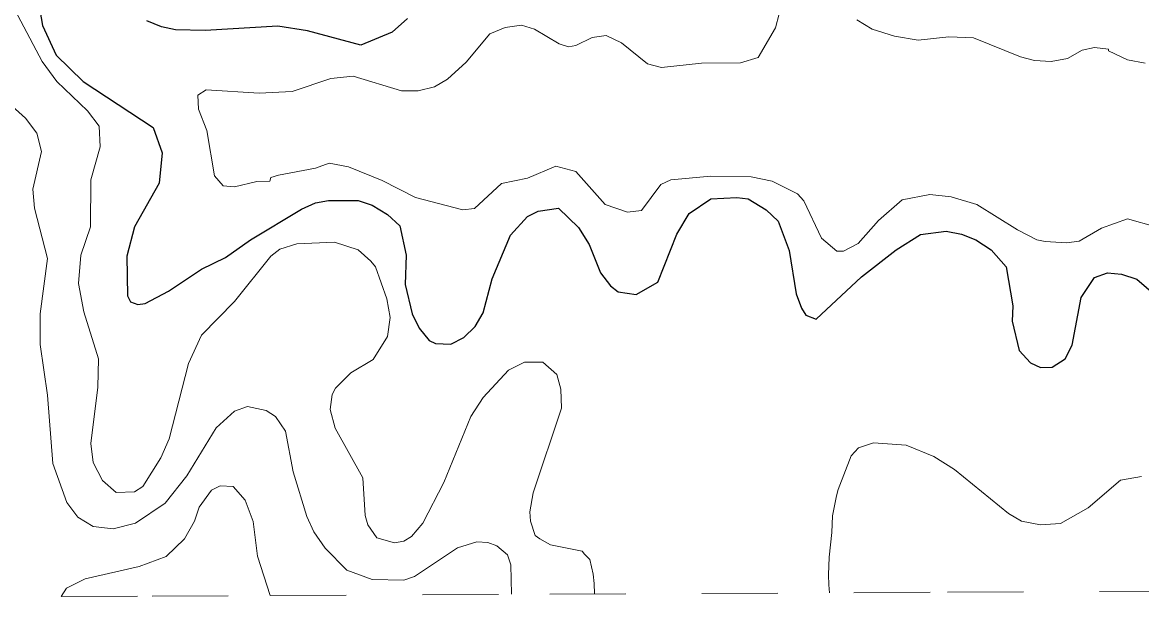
# Model space of a CAD drawing. Extents: x 423 to 448.8, y 7456.3 to 7484.
# Drawn here: x 427.147 to 428.618, y 7456.266 to 7457.025 of the extents above; entities that cross this region are included whole.
import ezdxf

# ---------------------------------------------------------------- set-up
doc = ezdxf.new("R2010")
doc.units = 0
doc.header["$LTSCALE"] = 0.032
doc.linetypes.add('SHORT_DASHED', pattern=[2.7, 1.5, -1.2])
for name, color, linetype, lineweight in [('1', 7, 'Continuous', 25), ('2', 7, 'Continuous', 13), ('22', 7, 'SHORT_DASHED', 13)]:
    doc.layers.add(name, color=color, linetype=linetype, lineweight=lineweight)

msp = doc.modelspace()

# ---------------------------------------------------------------- linework, layer by layer
at = {"layer": '1'}
for points in [[(427.1698, 7457.0409), (427.1736, 7457.0207), (427.1914, 7456.9821), (427.227, 7456.9472), (427.319, 7456.8869), (427.3306, 7456.8537), (427.3268, 7456.8135), (427.2943, 7456.7562), (427.2842, 7456.7176), (427.285, 7456.6657), (427.2889, 7456.6576), (427.2986, 7456.6541), (427.3082, 7456.6557), (427.3392, 7456.6719), (427.3824, 7456.7005), (427.4142, 7456.716), (427.4467, 7456.7392), (427.514, 7456.7794), (427.5325, 7456.7879), (427.5495, 7456.791), (427.5882, 7456.791), (427.6068, 7456.7848), (427.6269, 7456.7724), (427.6431, 7456.7578), (427.6516, 7456.7191), (427.6501, 7456.6804), (427.6594, 7456.6418), (427.6686, 7456.6232), (427.6818, 7456.6069), (427.6903, 7456.6031), (427.7104, 7456.6023), (427.7274, 7456.6108), (427.7421, 7456.6255), (427.7529, 7456.6433), (427.7645, 7456.6882), (427.7885, 7456.7454)], [(427.6531, 7457.03), (427.6331, 7457.0122), (427.5921, 7456.9952), (427.5217, 7457.0138), (427.483, 7457.02), (427.3871, 7457.0145), (427.3484, 7457.0153), (427.3299, 7457.0192), (427.3105, 7457.0269)], [(427.7885, 7456.7454), (427.811, 7456.7701), (427.8249, 7456.7771), (427.8519, 7456.781), (427.8782, 7456.7554), (427.8922, 7456.733), (427.9069, 7456.6959), (427.92, 7456.6788), (427.9301, 7456.6711), (427.954, 7456.6672), (427.9826, 7456.6835), (428.0074, 7456.7469), (428.0237, 7456.774), (428.0523, 7456.7933), (428.0863, 7456.7949), (428.101, 7456.7933), (428.125, 7456.7786), (428.1405, 7456.7639), (428.1551, 7456.7253), (428.1644, 7456.6681), (428.1714, 7456.6495), (428.1768, 7456.6402), (428.1907, 7456.6348), (428.2503, 7456.6905), (428.2959, 7456.726), (428.3276, 7456.7462), (428.3617, 7456.7508), (428.3818, 7456.7469), (428.4004, 7456.7392), (428.4205, 7456.726), (428.4405, 7456.7036), (428.4491, 7456.6526), (428.4483, 7456.6325), (428.4576, 7456.5938), (428.4722, 7456.5775), (428.4854, 7456.5713), (428.5009, 7456.5721), (428.5179, 7456.5829), (428.5272, 7456.6007), (428.5388, 7456.6634), (428.5566, 7456.6897), (428.5736, 7456.6959), (428.5922, 7456.6943), (428.6123, 7456.6874), (428.6471, 7456.6572)]]:
    msp.add_lwpolyline(points, dxfattribs=at)
at = {"layer": '2'}
for points in [[(427.1125, 7457.0873), (427.1729, 7456.9735), (427.1922, 7456.9472), (427.2324, 7456.9086), (427.2479, 7456.8885), (427.2494, 7456.8614), (427.2371, 7456.8181), (427.2363, 7456.7562), (427.2239, 7456.7191), (427.2208, 7456.682), (427.2278, 7456.6448), (427.2471, 7456.583), (427.2463, 7456.5458), (427.2371, 7456.4716), (427.2402, 7456.4468), (427.2525, 7456.4228), (427.2703, 7456.4074), (427.2943, 7456.4082), (427.3051, 7456.4151), (427.3291, 7456.453), (427.3399, 7456.4778), (427.3654, 7456.5768), (427.3824, 7456.6139), (427.4258, 7456.658), (427.4737, 7456.7176), (427.4853, 7456.7268), (427.5078, 7456.7338), (427.5573, 7456.7361), (427.5882, 7456.726), (427.6052, 7456.7113), (427.6114, 7456.7036), (427.6261, 7456.6619), (427.6307, 7456.6371), (427.6269, 7456.6124), (427.6083, 7456.5822), (427.5789, 7456.5644), (427.5588, 7456.5443), (427.5542, 7456.5358), (427.5518, 7456.5165), (427.558, 7456.4917), (427.5944, 7456.4267), (427.5975, 7456.3772), (427.6013, 7456.3649), (427.6129, 7456.3478), (427.6362, 7456.3409), (427.6485, 7456.3432), (427.6586, 7456.3494), (427.6733, 7456.3671), (427.7011, 7456.4205), (427.7367, 7456.5072), (427.7529, 7456.5319), (427.7862, 7456.5682), (427.8071, 7456.5783), (427.8311, 7456.5783), (427.8496, 7456.5621), (427.855, 7456.5428), (427.8558, 7456.518)], [(428.2457, 7456.7346), (428.2263, 7456.7245), (428.2178, 7456.7245), (428.1977, 7456.7415), (428.1745, 7456.7903), (428.166, 7456.7995), (428.1327, 7456.8165), (428.1049, 7456.8219), (428.0523, 7456.8227), (427.9997, 7456.8181), (427.9865, 7456.8119), (427.961, 7456.7778), (427.9425, 7456.7755), (427.9131, 7456.7856), (427.8744, 7456.8289), (427.8481, 7456.8359), (427.811, 7456.8204), (427.7769, 7456.8134), (427.7413, 7456.7802), (427.7259, 7456.7786), (427.664, 7456.7949), (427.6199, 7456.8173), (427.5758, 7456.8351), (427.5503, 7456.8398), (427.5325, 7456.8336), (427.4838, 7456.8242), (427.4737, 7456.8211), (427.4722, 7456.8165), (427.4551, 7456.8158), (427.4258, 7456.8088), (427.4111, 7456.8103), (427.3995, 7456.8235), (427.3894, 7456.8831), (427.3786, 7456.9109), (427.3778, 7456.9294), (427.3886, 7456.9364), (427.4583, 7456.9318), (427.5016, 7456.9341), (427.5526, 7456.9511), (427.582, 7456.9542), (427.6455, 7456.9349), (427.6671, 7456.9349), (427.6888, 7456.9403), (427.7058, 7456.9503), (427.7305, 7456.9727), (427.7615, 7457.0099), (427.7816, 7457.0184), (427.8032, 7457.0215), (427.8203, 7457.0161), (427.8527, 7456.9967), (427.8651, 7456.9929), (427.8744, 7456.9944), (427.8961, 7457.0052), (427.9146, 7457.0076), (427.9347, 7456.9983), (427.9687, 7456.9704), (427.9873, 7456.9658), (428.0399, 7456.9712), (428.091, 7456.972), (428.1141, 7456.979), (428.1373, 7457.0177), (428.142, 7457.0362)], [(428.2441, 7457.0284), (428.2642, 7457.0161), (428.2936, 7457.0068), (428.3246, 7457.0014), (428.3648, 7457.006), (428.3973, 7457.0045), (428.4591, 7456.9797), (428.4777, 7456.9751), (428.4994, 7456.9735), (428.521, 7456.9774), (428.5403, 7456.9883), (428.5566, 7456.9921), (428.5751, 7456.9898), (428.5751, 7456.9875), (428.5999, 7456.9759), (428.6231, 7456.9712)], [(427.79, 7456.2735), (427.7892, 7456.3121), (427.7846, 7456.3254), (427.7708, 7456.337), (427.7591, 7456.3416), (427.7445, 7456.3424), (427.7189, 7456.3347), (427.6624, 7456.2967), (427.6485, 7456.2921), (427.6068, 7456.2929), (427.5735, 7456.3053), (427.5449, 7456.3339), (427.5302, 7456.3556), (427.5209, 7456.3757), (427.5031, 7456.4345), (427.493, 7456.4878), (427.4799, 7456.5072), (427.4676, 7456.5149), (427.4428, 7456.5203), (427.4257, 7456.5141), (427.4018, 7456.4924), (427.3871, 7456.4685), (427.3631, 7456.429), (427.3345, 7456.3934), (427.2958, 7456.3671), (427.2665, 7456.3594), (427.2401, 7456.3625), (427.22, 7456.3749), (427.2053, 7456.3942), (427.1868, 7456.4453), (427.1798, 7456.535), (427.1705, 7456.6015), (427.1705, 7456.6418), (427.1798, 7456.7145), (427.1628, 7456.781), (427.1605, 7456.8057), (427.1721, 7456.8552), (427.1659, 7456.8792), (427.1512, 7456.8993), (427.0901, 7456.9534)], [(428.637, 7456.7562), (428.5999, 7456.767), (428.5659, 7456.7546), (428.5365, 7456.7377), (428.5195, 7456.7353), (428.4916, 7456.7369), (428.4808, 7456.7392), (428.4552, 7456.7523), (428.4019, 7456.7856), (428.3679, 7456.7956), (428.34, 7456.7988), (428.3036, 7456.7918), (428.2727, 7456.7647), (428.2457, 7456.7346)], [(427.8558, 7456.518), (427.8187, 7456.4066), (427.814, 7456.3819), (427.8148, 7456.3695), (427.821, 7456.3509), (427.8272, 7456.3462), (427.8411, 7456.3386), (427.8829, 7456.33), (427.8861, 7456.326), (427.8931, 7456.3193), (427.8973, 7456.3), (427.8987, 7456.2878), (427.8991, 7456.274)], [(428.208, 7456.2755), (428.2072, 7456.2857), (428.2067, 7456.2989), (428.2077, 7456.3224), (428.211, 7456.3548), (428.2119, 7456.3764), (428.2147, 7456.3895), (428.2175, 7456.4027), (428.2194, 7456.4113), (428.2364, 7456.4553), (428.2464, 7456.4661), (428.2658, 7456.4723), (428.3091, 7456.4693), (428.3454, 7456.4546), (428.3725, 7456.4376), (428.4436, 7456.3795), (428.4607, 7456.3695), (428.4854, 7456.3648), (428.5117, 7456.3664), (428.5481, 7456.3873), (428.5906, 7456.4236), (428.6185, 7456.4282)], [(427.4728, 7456.2719), (427.4559, 7456.3237), (427.4503, 7456.3692), (427.4397, 7456.3973), (427.4242, 7456.4151), (427.4072, 7456.4159), (427.3956, 7456.4105), (427.3794, 7456.388), (427.3732, 7456.3695), (427.36, 7456.3463), (427.336, 7456.323), (427.3005, 7456.3099), (427.2293, 7456.2937), (427.2051, 7456.2814), (427.1981, 7456.2706)]]:
    msp.add_lwpolyline(points, dxfattribs=at)
at = {"layer": '22'}
for points in [[(426.3595, 7456.2665), (426.7945, 7456.2686), (426.9978, 7456.2696), (427.1981, 7456.2706)], [(427.1981, 7456.2706), (427.3174, 7456.2712), (427.4728, 7456.2719)], [(427.4728, 7456.2719), (427.8403, 7456.2737), (428.3632, 7456.2762), (428.8862, 7456.2787), (428.9095, 7456.2788), (429.1109, 7456.2797)]]:
    msp.add_lwpolyline(points, dxfattribs=at)

doc.saveas('drawing.dxf')
